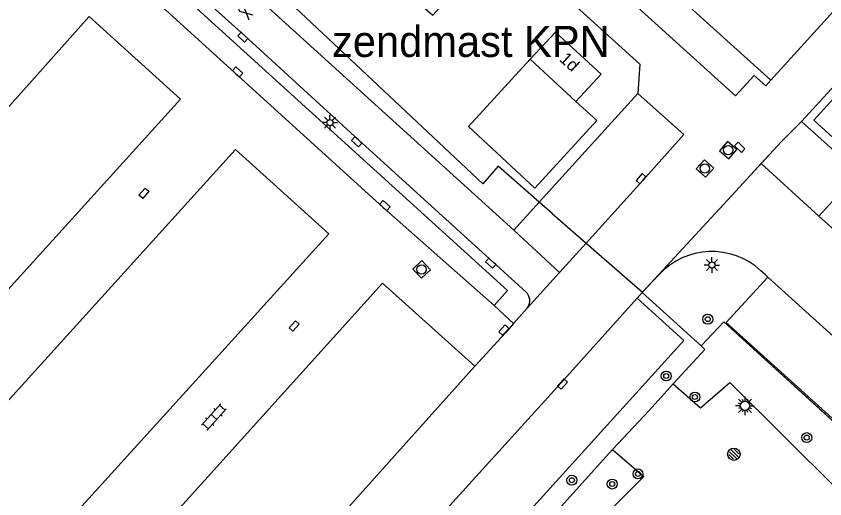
# Model space of a CAD drawing. Extents: x 128000 to 131008, y 398996 to 402500.
# Drawn here: x 128698.4 to 128763.3, y 399880.3 to 399919.1 of the extents above; entities that cross this region are included whole.
import ezdxf

# ---------------------------------------------------------------- set-up
doc = ezdxf.new("R2010")
doc.units = 0
for name, color, linetype in [('bs-afsc-hekwerk laag', 7, 'Continuous'), ('bs-afsc-poort', 7, 'Continuous'), ('bs-symb-cornervlag', 7, 'Continuous'), ('bs-symb-veldverlichting', 7, 'Continuous'), ('gg-afsc-hekwerk', 7, 'Continuous'), ('gg-anno-huisnummerreeks BGT', 7, 'Continuous'), ('gg-bbg-hoofdgebouw', 7, 'Continuous'), ('gg-knt-verharding', 7, 'Continuous'), ('gg-knt-verharding nz', 7, 'Continuous'), ('gt-anno-naam bijzondere bebouwing', 7, 'Continuous'), ('gt-grn-groengrens', 7, 'Continuous'), ('gt-symb-boom', 7, 'Continuous'), ('gt-symb-gesloten verharding', 7, 'Continuous'), ('gt-symb-klinker verharding', 7, 'Continuous'), ('gt-symb-kolk', 7, 'Continuous'), ('gt-symb-kolk center center', 7, 'Continuous'), ('gt-symb-lichtmast', 7, 'Continuous'), ('gt-symb-rioolschacht', 7, 'Continuous')]:
    doc.layers.add(name, color=color, linetype=linetype)

# ---------------------------------------------------------------- blocks, each defined once
blk = doc.blocks.new('bs0-CORNVLG')
at = {"layer": 'bs-symb-cornervlag'}
for p, q in [((-0.345, 0.203), (0.203, -0.345)), ((-0.212, 0.354), (0.345, -0.203)), ((0.025, 0.399), (0.399, 0.025)), ((-0.399, -0.025), (-0.025, -0.399))]:
    blk.add_line(p, q, dxfattribs=at)
blk.add_circle((0, 0), 0.5, dxfattribs=at)
blk = doc.blocks.new('gt0-BOOM')
at = {"layer": 'gt-symb-boom'}
for radius in [0.4, 0.2]:
    blk.add_circle((0, 0), radius, dxfattribs=at)
blk = doc.blocks.new('bs0-VELDV')
at = {"layer": 'bs-symb-veldverlichting'}
for p, q in [((0, 0.75), (0, 0.375)), ((-0.375, 0), (-0.75, 0)), ((-0.53, 0.53), (-0.265, 0.265)), ((-0.346, 0.144), (-0.52, 0.215)), ((-0.215, 0.52), (-0.144, 0.346)), ((0.215, 0.52), (0.144, 0.346)), ((0.265, 0.265), (0.53, 0.53)), ((0.346, 0.144), (0.52, 0.215)), ((0.375, 0), (0.75, 0)), ((-0.265, -0.265), (-0.53, -0.53)), ((-0.346, -0.144), (-0.52, -0.215)), ((-0.144, -0.346), (-0.215, -0.52)), ((0, -0.375), (0, -0.75)), ((0.144, -0.346), (0.215, -0.52)), ((0.265, -0.265), (0.53, -0.53)), ((0.346, -0.144), (0.52, -0.215))]:
    blk.add_line(p, q, dxfattribs=at)
blk.add_circle((0, 0), 0.375, dxfattribs=at)
blk = doc.blocks.new('gt0-KOLK')
at = {"layer": 'gt-symb-kolk'}
blk.add_lwpolyline([(0, 0), (0.375, 0), (0.375, 0.4), (-0.375, 0.4), (-0.375, 0), (0, 0)], dxfattribs=at)
blk = doc.blocks.new('gt0-RS')
at = {"layer": 'gt-symb-rioolschacht'}
blk.add_lwpolyline([(-0.5, -0.5), (0.5, -0.5), (0.5, 0.5), (-0.5, 0.5)], close=True, dxfattribs=at)
blk.add_circle((0, 0), 0.375, dxfattribs=at)
blk = doc.blocks.new('gt0-KOLKCC')
at = {"layer": 'gt-symb-kolk center center'}
blk.add_lwpolyline([(-0.375, 0.2), (0.375, 0.2), (0.375, -0.2), (-0.375, -0.2)], close=True, dxfattribs=at)
blk = doc.blocks.new('gt0-KL1')
at = {"layer": 'gt-symb-klinker verharding'}
for p, q in [((-1.15, 0.3), (1.15, 0.3)), ((-1, -0.3), (-1, 0.3)), ((-0.5, 0.3), (-0.5, 0.45)), ((0, -0.3), (0, 0.3)), ((0.5, 0.3), (0.5, 0.45)), ((1, -0.3), (1, 0.3)), ((-1.15, -0.3), (1.15, -0.3)), ((-0.5, -0.45), (-0.5, -0.3)), ((0.5, -0.45), (0.5, -0.3))]:
    blk.add_line(p, q, dxfattribs=at)
blk = doc.blocks.new('gt0-LMAST')
at = {"layer": 'gt-symb-lichtmast'}
for p, q in [((-0.182, 0.173), (-0.447, 0.438)), ((-0.005, 0.246), (-0.005, 0.621)), ((0.172, 0.173), (0.437, 0.438)), ((-0.255, -0.004), (-0.63, -0.004)), ((-0.182, -0.181), (-0.447, -0.446)), ((-0.005, -0.254), (-0.005, -0.629)), ((0.437, -0.446), (0.172, -0.181)), ((0.245, -0.004), (0.62, -0.004))]:
    blk.add_line(p, q, dxfattribs=at)
blk.add_circle((-0.005, -0.004), 0.25, dxfattribs=at)
blk = doc.blocks.new('gt0-GESVH1')
at = {"layer": 'gt-symb-gesloten verharding'}
for p, q in [((-0.992, -0.261), (0.008, 0.239)), ((0.008, -0.261), (-0.992, 0.239)), ((0.008, 0.239), (1.008, -0.261)), ((1.008, 0.239), (0.008, -0.261))]:
    blk.add_line(p, q, dxfattribs=at)

msp = doc.modelspace()

# ---------------------------------------------------------------- linework, layer by layer
at = {"layer": 'bs-afsc-hekwerk laag'}
msp.add_lwpolyline([(128755.215, 399894.557), (128778.81, 399873.094), (128782.249, 399876.88)], dxfattribs=at)
at = {"layer": 'bs-afsc-poort'}
for p, q in [((128759.846, 399909.044), (128756.14, 399905.015)), ((128749.215, 399887.435), (128746.267, 399884.298))]:
    msp.add_line(p, q, dxfattribs=at)
at = {"layer": 'gg-afsc-hekwerk'}
for p, q in [((128758.996, 399913.96), (128782.149, 399939.695)), ((128761.459, 399910.662), (128759.846, 399909.044)), ((128766.496, 399907.055), (128762.431, 399910.755)), ((128759.846, 399909.044), (128758.217, 399907.272)), ((128758.217, 399907.272), (128756.14, 399905.015)), ((128762.857, 399903.051), (128766.012, 399906.522)), ((128756.14, 399905.015), (128748.685, 399896.934)), ((128741.439, 399903.255), (128740.383, 399904.176)), ((128741.439, 399903.255), (128744.155, 399900.886)), ((128744.155, 399900.886), (128748.685, 399896.934)), ((128748.685, 399896.934), (128748.658, 399896.905)), ((128748.658, 399896.905), (128748.662, 399896.902)), ((128748.662, 399896.902), (128753.382, 399892.627)), ((128753.382, 399892.627), (128755.215, 399894.557)), ((128755.215, 399894.557), (128766.924, 399883.906)), ((128753.694, 399892.341), (128751.142, 399889.578)), ((128753.382, 399892.627), (128753.694, 399892.341)), ((128751.142, 399889.578), (128749.215, 399887.435)), ((128749.215, 399887.435), (128746.267, 399884.298))]:
    msp.add_line(p, q, dxfattribs=at)
for points in [[(128758.996, 399913.96), (128731.634, 399938.659), (128754.833, 399964.378)], [(128712.226, 399927.62), (128712.814, 399927.334), (128735.855, 399905.648)], [(128739.66, 399915.645), (128734.701, 399910.241), (128740.044, 399905.303), (128745.025, 399910.722), (128743.332, 399912.258)], [(128740.383, 399904.176), (128737.082, 399907.055), (128735.855, 399905.648)], [(128746.267, 399884.298), (128737.801, 399874.892), (128738.764, 399872.168)]]:
    msp.add_lwpolyline(points, dxfattribs=at)
at = {"layer": 'gg-bbg-hoofdgebouw'}
msp.add_line((128739.66, 399915.645), (128743.332, 399912.258), dxfattribs=at)
msp.add_lwpolyline([(128743.332, 399912.258), (128745.354, 399914.45), (128741.683, 399917.837), (128739.66, 399915.645)], dxfattribs=at)
at = {"layer": 'gg-knt-verharding'}
for p, q in [((128695.713, 399940.613), (128738.344, 399901.925)), ((128740.383, 399904.176), (128748.296, 399912.909)), ((128761.459, 399910.662), (128766.012, 399906.522)), ((128738.344, 399901.925), (128740.383, 399904.176)), ((128742.021, 399898.533), (128738.344, 399901.925)), ((128742.021, 399898.533), (128739.418, 399895.663)), ((128749.996, 399898.344), (128748.662, 399896.902)), ((128758.559, 399898.323), (128758.187, 399898.666)), ((128758.74, 399898.156), (128758.559, 399898.323)), ((128748.662, 399896.902), (128748.252, 399896.46)), ((128736.759, 399895.87), (128738.308, 399894.42)), ((128738.308, 399894.42), (128739.418, 399895.663))]:
    msp.add_line(p, q, dxfattribs=at)
for points in [[(128739.307, 399896.979), (128725.866, 399909.165), (128716.716, 399917.568), (128708.136, 399925.274), (128695.757, 399936.514), (128695.512, 399936.709), (128695.25, 399936.877)], [(128732.288, 399934.32), (128756.152, 399912.715), (128757.646, 399914.357), (128758.586, 399913.504), (128758.996, 399913.96)], [(128703.053, 399926.436), (128704.176, 399927.642), (128737.841, 399897.079), (128736.759, 399895.87)], [(128730.629, 399920.239), (128731.836, 399919.191), (128737.399, 399925.288), (128748.458, 399915.257), (128748.296, 399912.909)], [(128773.713, 399924.18), (128769.769, 399919.728), (128761.459, 399910.662)], [(128768.882, 399882.347), (128755.394, 399894.503), (128758.74, 399898.156)], [(128748.252, 399896.46), (128752.004, 399893.051), (128704.82, 399840.95)]]:
    msp.add_lwpolyline(points, dxfattribs=at)
for centre, radius, start, end in [((128754.253, 399894.405), 5.8, 47.28506, 137.21738), ((128738.665, 399896.262), 0.962, 321.47463, 48.16794)]:
    msp.add_arc(centre, radius, start, end, dxfattribs=at)
at = {"layer": 'gg-knt-verharding nz'}
for p, q in [((128748.296, 399912.909), (128752.003, 399909.612)), ((128758.217, 399907.272), (128762.857, 399903.051)), ((128762.857, 399903.051), (128776.445, 399890.692)), ((128744.155, 399900.886), (128742.021, 399898.533)), ((128758.74, 399898.156), (128772.197, 399885.972))]:
    msp.add_line(p, q, dxfattribs=at)
for points in [[(128703.053, 399926.436), (128705.446, 399924.114), (128727.864, 399903.754), (128736.759, 399895.87)], [(128664.091, 399874.757), (128671.471, 399868.172), (128711.564, 399912.432), (128704.235, 399919.095), (128696.738, 399910.695), (128687.857, 399900.879), (128664.091, 399874.757)], [(128752.003, 399909.612), (128748.714, 399905.914), (128744.155, 399900.886)], [(128672.266, 399860.134), (128679.689, 399853.353), (128723.492, 399901.621), (128715.996, 399908.399), (128672.266, 399860.134)], [(128735.213, 399890.996), (128727.788, 399897.66), (128687.856, 399853.416), (128695.21, 399846.728)], [(128699.587, 399842.759), (128742.136, 399889.639), (128748.252, 399896.46)], [(128738.308, 399894.42), (128737.683, 399893.68), (128735.213, 399890.996)], [(128735.213, 399890.996), (128722.555, 399876.871), (128695.21, 399846.728)]]:
    msp.add_lwpolyline(points, dxfattribs=at)
at = {"layer": 'gt-grn-groengrens'}
msp.add_line((128762.431, 399910.755), (128764.047, 399912.512), dxfattribs=at)
for points in [[(128751.142, 399889.578), (128753.331, 399887.64), (128755.699, 399889.686), (128764.357, 399881.084), (128766.924, 399883.906)], [(128746.267, 399884.298), (128748.794, 399882.138), (128738.764, 399872.168)]]:
    msp.add_lwpolyline(points, dxfattribs=at)

# ---------------------------------------------------------------- block references
at = {"layer": 'bs-symb-cornervlag'}
msp.add_blockref('bs0-CORNVLG', (128756.022, 399883.922), dxfattribs=at)
at = {"layer": 'bs-symb-veldverlichting'}
msp.add_blockref('bs0-VELDV', (128756.913, 399887.813), dxfattribs=at)
at = {"layer": 'gt-symb-boom'}
for p in [(128753.924, 399894.773), (128750.589, 399890.207), (128752.894, 399888.52), (128761.875, 399885.258), (128748.32, 399882.342), (128743.013, 399881.836), (128746.25, 399881.53)]:
    msp.add_blockref('gt0-BOOM', p, dxfattribs=at)
at = {"layer": 'gt-symb-gesloten verharding', "rotation": 137.79566231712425}
msp.add_blockref('gt0-GESVH1', (128716.5, 399919.661), dxfattribs=at)
at = {"layer": 'gt-symb-klinker verharding', "rotation": 47.91906958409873}
msp.add_blockref('gt0-KL1', (128714.26, 399886.916), dxfattribs=at)
at = {"layer": 'gt-symb-kolk'}
for p, rotation in [((128716.716, 399917.568), 137.63383016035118), ((128716.026, 399914.491), -42.60899614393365), ((128725.866, 399909.165), 137.75715663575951), ((128748.714, 399905.914), 48.32364226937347), ((128727.864, 399903.754), -42.44710185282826), ((128736.619, 399899.417), 137.79566231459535), ((128737.693, 399893.758), 47.795662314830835), ((128742.111, 399889.692), -132.24284336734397)]:
    msp.add_blockref('gt0-KOLK', p, dxfattribs=dict(at, rotation=rotation))
at = {"layer": 'gt-symb-kolk center center'}
for p, rotation in [((128756.493, 399908.574), 136.53940290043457), ((128708.633, 399904.893), 49.38006045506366), ((128720.695, 399894.216), 47.79566231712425)]:
    msp.add_blockref('gt0-KOLKCC', p, dxfattribs=dict(at, rotation=rotation))
at = {"layer": 'gt-symb-lichtmast'}
for p in [(128723.578, 399910.565), (128754.26, 399899.126)]:
    msp.add_blockref('gt0-LMAST', p, dxfattribs=at)
at = {"layer": 'gt-symb-rioolschacht'}
for p, rotation in [((128755.563, 399908.35), 48.56622929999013), ((128753.698, 399906.876), 48.08093588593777), ((128730.94, 399898.769), -136.66204388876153)]:
    msp.add_blockref('gt0-RS', p, dxfattribs=dict(at, rotation=rotation))

# ---------------------------------------------------------------- texts
at = {"layer": 'gg-anno-huisnummerreeks BGT'}
msp.add_text('1d', height=1, rotation=317.3, dxfattribs=at).set_placement((128741.942, 399915.581))
at = {"layer": 'gt-anno-naam bijzondere bebouwing'}
msp.add_text('zendmast KPN', height=2.5, dxfattribs=at).set_placement((128723.747, 399915.834))

doc.saveas('drawing.dxf')
